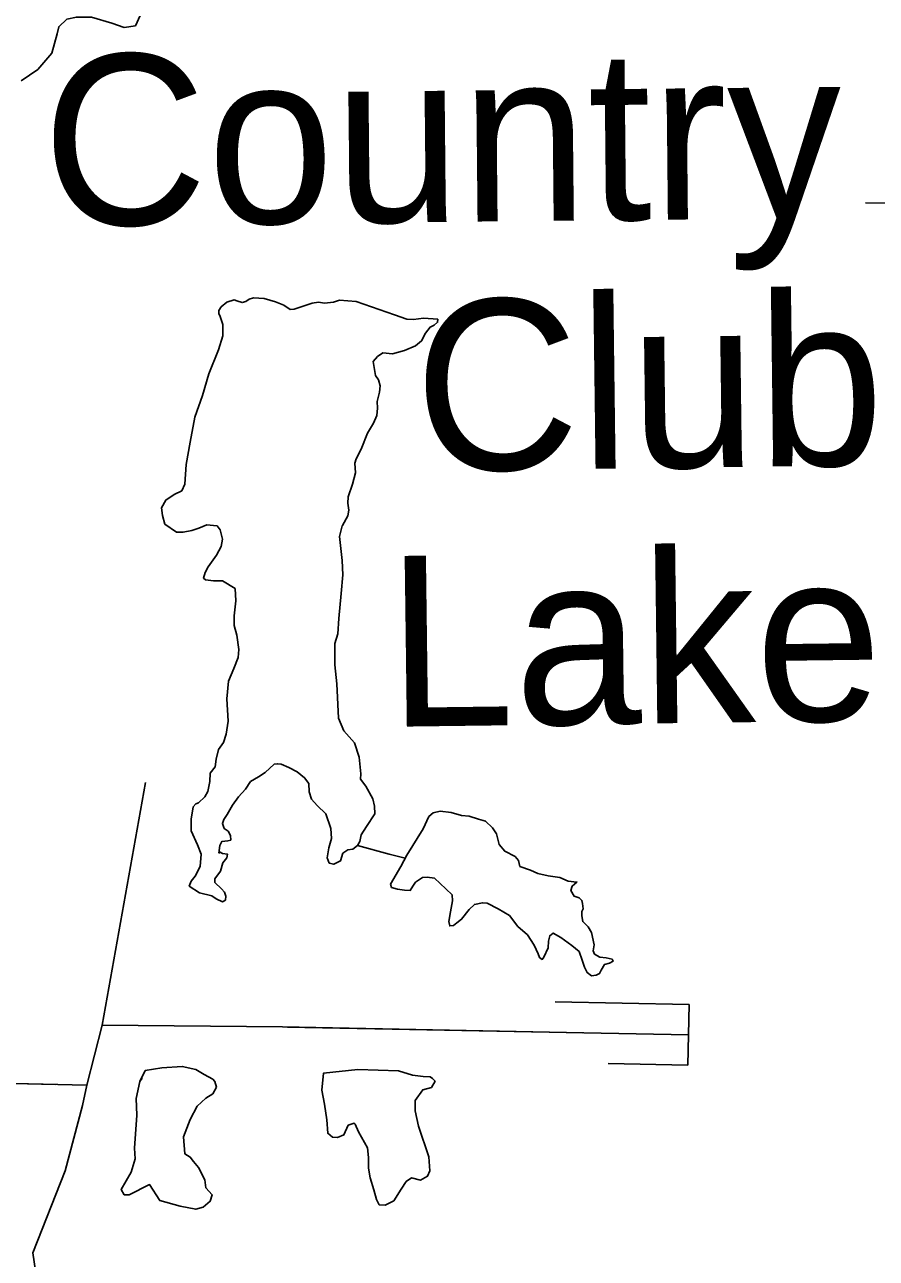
# Model space of a CAD drawing. Extents: x 813775 to 1157140, y 1757555 to 1979907.
# Drawn here: x 981447 to 985663, y 1859663 to 1865768 of the extents above; entities that cross this region are included whole.
import ezdxf

# ---------------------------------------------------------------- set-up
doc = ezdxf.new("R2010")
doc.units = 0
for name, color, linetype in [('Level 31', 7, 'Continuous'), ('Level 32', 7, 'Continuous'), ('Level 35', 7, 'Continuous'), ('Level 5', 7, 'Continuous')]:
    doc.layers.add(name, color=color, linetype=linetype)

msp = doc.modelspace()

# ---------------------------------------------------------------- linework, layer by layer
at = {"layer": 'Level 31'}
for points in [[(982044.5, 1862017.9), (981830.4, 1860817.1)], [(981830.4, 1860817.1), (982044.5, 1862017.9)], [(981830.4, 1860817.1), (981754.8, 1860519.7), (981732.3, 1860419.8), (981647.6, 1860096.5), (981487, 1859690.3), (981500.4, 1859601), (981576.2, 1859458.1), (981955.3, 1858931.4), (982169.4, 1858596.6), (982374.6, 1858364.4), (982570.8, 1858190.3), (982923.2, 1857851)], [(982923.2, 1857851), (982570.8, 1858190.3), (982374.6, 1858364.4), (982169.4, 1858596.6), (981955.3, 1858931.4), (981576.2, 1859458.1), (981500.4, 1859601), (981487, 1859690.3), (981647.6, 1860096.5), (981732.3, 1860419.8), (981754.8, 1860519.7), (981830.4, 1860817.1)], [(982722.5, 1860808.1), (981830.4, 1860817.1)], [(981830.4, 1860817.1), (982722.5, 1860808.1)]]:
    msp.add_lwpolyline(points, dxfattribs=at)
at = {"layer": 'Level 32'}
msp.add_line((984735.4, 1860918.8), (984729.5, 1860618.9), dxfattribs=at)
for points in [[(978742, 1862382.2), (979199.2, 1862359.9), (979716.5, 1862333.1), (980106.8, 1862337.6), (980470.3, 1862339.8), (980617.5, 1862339.8), (980688.9, 1862333.1), (980724.5, 1862315.3), (980753.5, 1862293), (980766.9, 1862263.9), (980769.1, 1862194.7), (980762.5, 1861795.2), (980762.5, 1861380), (980753.5, 1861082.2), (980753.5, 1860711.7), (980764.7, 1860613.5), (980778.1, 1860584.5), (980795.9, 1860564.4), (980882.9, 1860542.1), (981177.2, 1860533.1), (981601, 1860523.3)], [(978742, 1862382.2), (979199.2, 1862359.9), (979716.5, 1862333.1), (980106.8, 1862337.6), (980470.3, 1862339.8), (980617.5, 1862339.8), (980688.9, 1862333.1), (980724.5, 1862315.3), (980753.5, 1862293), (980766.9, 1862263.9), (980769.1, 1862194.7), (980762.5, 1861795.2), (980762.5, 1861380), (980753.5, 1861082.2), (980753.5, 1860711.7), (980764.7, 1860613.5), (980778.1, 1860584.5), (980795.9, 1860564.4), (980882.9, 1860542.1), (981177.2, 1860533.1), (981754.8, 1860519.7)], [(984735.4, 1860918.8), (984072.6, 1860931.8)], [(982722.5, 1860808.1), (984210, 1860779.1)], [(984732.4, 1860768.9), (982747.5, 1860807.5)], [(984729.5, 1860618.9), (984334.8, 1860626.6)]]:
    msp.add_lwpolyline(points, dxfattribs=at)
at = {"layer": 'Level 35'}
for points in [[(981512.3, 1865545), (981580.6, 1865626.8), (981607.1, 1865722.5), (981615.1, 1865757.1), (981654.9, 1865794.3), (981702.7, 1865804.9), (981777.1, 1865804.9), (981878, 1865775.7), (981939.1, 1865754.4), (981994.9, 1865762.4), (982018.8, 1865812.9), (982037.4, 1865876.7), (982061.3, 1865919.2), (982106.4, 1865959.1), (982233.9, 1865964.4), (982380, 1865969.7), (982507.4, 1865988.4), (982666.8, 1865996.3), (982804.9, 1865983)], [(981430, 1865489.1), (981512.3, 1865545)], [(982419.2, 1864371.1), (982447.3, 1864395.1), (982483, 1864405.7), (982497.6, 1864401.8), (982522.8, 1864392.4), (982541.1, 1864397.5), (982557.6, 1864410), (982579.9, 1864416.3), (982633, 1864412.3), (982688.8, 1864396.4), (982729, 1864379), (982761.2, 1864358.4)], [(982761.2, 1864358.4), (982780.4, 1864359.2), (982870.7, 1864389.7), (982901.1, 1864394), (982930.9, 1864389.6), (982974.9, 1864393.7), (983005, 1864404.6), (983087.2, 1864397.2), (983277.8, 1864332), (983339.2, 1864310.9), (983371.6, 1864309.3), (983421.6, 1864314.6), (983491.3, 1864310.4)], [(982266.5, 1863701.2), (982289.1, 1863824.9), (982326.3, 1863932.5), (982358.2, 1864040.2), (982406, 1864158.5), (982427.2, 1864227.6), (982428.5, 1864284.7), (982413.9, 1864323.3), (982408.6, 1864337.9), (982408.6, 1864353.8), (982419.2, 1864371.1)], [(983491.3, 1864310.4), (983490.9, 1864295.4), (983473.6, 1864280.7), (983453.7, 1864271.4), (983431.1, 1864240.9), (983411.2, 1864202.3), (983380.7, 1864178.4), (983326.2, 1864154.5), (983267.8, 1864138.5), (983220, 1864143.8), (983193.4, 1864125.2), (983172.2, 1864100), (983177.5, 1864070.7), (983184.1, 1864032.2), (983198.7, 1864010.9), (983206.7, 1863980.4), (983202.7, 1863948.5), (983192.1, 1863903.3)], [(983192.1, 1863903.3), (983193.3, 1863869.4), (983189.3, 1863833.5), (983173.4, 1863796.3), (983144.2, 1863745.8), (983112.3, 1863667.4), (983087.1, 1863619.5), (983080.4, 1863596.9), (983084.4, 1863549.1), (983069.8, 1863493.2), (983048.5, 1863430.8), (983045.9, 1863400.2), (983051.2, 1863365.7), (983045.9, 1863336.4), (983019.3, 1863288.6), (983018, 1863287.2), (983006, 1863234.1), (983018, 1863115.8), (983022, 1863045.3)], [(982266.5, 1863701.2), (982246.6, 1863590.3), (982240, 1863494.6), (982224, 1863461.3), (982186.9, 1863442.7), (982145.7, 1863414.8), (982124.5, 1863376.3), (982128.4, 1863339.1), (982140.4, 1863296.5), (982198.8, 1863256.7), (982230.7, 1863256.7), (982274.5, 1863264.6), (982309, 1863276.6), (982348.9, 1863292.6), (982382.1, 1863289.9), (982399.3, 1863287.2), (982415.3, 1863267.3), (982425.9, 1863222.1), (982419.2, 1863184.9), (982396.7, 1863142.4), (982355.5, 1863085.2), (982339.6, 1863056), (982331.6, 1863029.4), (982342.2, 1863020.1), (982380.7, 1863014.8), (982425.9, 1863014.8)], [(982425.9, 1863014.8), (982489.5, 1862977.2), (982492.1, 1862916), (982484.2, 1862841.6), (982484.2, 1862795.1), (982497.5, 1862745.9), (982506.8, 1862675.5), (982504.1, 1862635.6), (982482.9, 1862581.1), (982455, 1862518.6), (982448.3, 1862432.2), (982453.6, 1862320.6)], [(983022, 1863045.3), (983014, 1862953.2), (983002.1, 1862828.3), (982996.8, 1862753.9), (982982.1, 1862704.7), (982982.1, 1862599.7), (982991.4, 1862505.3), (983000.7, 1862335.2)], [(982453.6, 1862320.6), (982444.3, 1862256.4), (982431.1, 1862215.2), (982405.8, 1862180.6), (982393.9, 1862132.8), (982389.9, 1862094.3), (982364.7, 1862063.7), (982363.3, 1862022.5), (982354, 1861973.3), (982338.1, 1861946.7), (982307.6, 1861917.5), (982294.3, 1861912.2), (982281, 1861897.5), (982271.7, 1861836.4), (982271.7, 1861777.9), (982302.3, 1861708.8), (982320.8, 1861663.6)], [(983000.7, 1862335.2), (983027.3, 1862272.4), (983079.1, 1862213.9), (983103, 1862142.1), (983111, 1862061), (983109.6, 1862034.4), (983136.2, 1861998.6), (983170.7, 1861936.1), (983178.7, 1861900.2), (983180, 1861861.7), (983138.8, 1861799.2), (983112.3, 1861759.3), (983105.6, 1861724.8), (983093.7, 1861706.2), (983071.1, 1861687.5), (983045.9, 1861684.9), (983022, 1861667.6), (983010, 1861629.1), (982976.8, 1861613.1), (982954.3, 1861618.4), (982943.6, 1861645), (982952.9, 1861694.2), (982966.2, 1861740.7), (982962.2, 1861789.9), (982938.3, 1861863), (982894.5, 1861902.9), (982866.6, 1861934.8), (982854.7, 1861970.6), (982853.3, 1862013.2), (982832.1, 1862041.1), (982796.2, 1862070.3), (982753.7, 1862091.6), (982716.6, 1862107.5), (982698, 1862110.2), (982682, 1862107.5)], [(982682, 1862107.5), (982636.9, 1862066.3), (982603.7, 1862045.1), (982565.2, 1862022.5), (982540, 1861985.3), (982505.4, 1861946.7), (982476.2, 1861905.5), (982449.7, 1861859), (982432.4, 1861835.1), (982425.8, 1861813.8), (982433.7, 1861789.9), (982453.6, 1861776.6), (982465.6, 1861755.3), (982466.9, 1861732.7), (982452.3, 1861728.7), (982423.1, 1861726.1), (982412.5, 1861706.2), (982408.5, 1861667.6)], [(983446.7, 1861850), (983419.7, 1861788.2), (983339.3, 1861657.8), (983308.7, 1861602.3), (983257.5, 1861514.2)], [(983897.8, 1861601.9), (983892, 1861632.1), (983874.7, 1861650.7), (983823, 1861677.3), (983795.1, 1861710.5), (983781.8, 1861763.7), (983763.2, 1861792.9), (983728.7, 1861826.1), (983692.8, 1861836.8), (983646.3, 1861850.1), (983609.2, 1861854.1), (983557.4, 1861868.7), (983502.9, 1861875.3), (983468.4, 1861867.3), (983446.7, 1861850)], [(982320.8, 1861663.6), (982315.5, 1861601.6), (982290.3, 1861553.7), (982271.7, 1861529.8), (982261.1, 1861504.5), (982311.6, 1861471.3), (982372.6, 1861456.7), (982395.2, 1861442.1), (982425.8, 1861427.4), (982440.4, 1861435.4), (982443, 1861455.4), (982436.4, 1861474), (982420.4, 1861491.2), (982388.6, 1861523.1), (982388.6, 1861540.4), (982416.5, 1861579), (982427.1, 1861620.2), (982448.3, 1861644.1), (982451, 1861662.7), (982425.8, 1861666.7), (982415.1, 1861673.3), (982408.5, 1861667.6)], [(983093.7, 1861706.2), (983250.6, 1861662.5)], [(983250.6, 1861662.5), (983330.7, 1861642.3)], [(984266.5, 1861213.7), (984253.2, 1861274.8), (984235.9, 1861302.7), (984209.4, 1861329.3), (984204.1, 1861357.2), (984204.1, 1861379.8), (984212, 1861393.1), (984208, 1861418.4), (984205.4, 1861434.3), (984190.8, 1861446.3), (984166.9, 1861454.3), (984149.6, 1861483.5), (984156.3, 1861504.8), (984180.2, 1861524.7), (984136.3, 1861528.7), (984095.2, 1861547.3), (984038.1, 1861555.3), (983987.6, 1861567.2), (983950.4, 1861583.2), (983897.8, 1861601.9)], [(983789.8, 1861391.8), (983736.6, 1861420.8), (983712.7, 1861422.1), (983672.9, 1861414.1), (983646.3, 1861388.9), (983609.2, 1861341), (983585.3, 1861323.7), (983569.3, 1861310.5), (983550.7, 1861307.8), (983546.7, 1861330.4), (983554.7, 1861376.9), (983564, 1861431.4), (983562.7, 1861462), (983530.8, 1861491.2), (983475, 1861544.4), (983439.2, 1861548.4), (983415.3, 1861547), (983382.1, 1861524.4), (983367.5, 1861504.5), (983355.5, 1861483.2), (983327.6, 1861484.6), (983293.1, 1861489.9), (983262.6, 1861497.9), (983257.5, 1861514.2)], [(983789.8, 1861391.8), (983846.9, 1861358.6), (983888, 1861305.4), (983935.8, 1861262.9), (983969, 1861212.4), (983988.9, 1861169.8), (983995.6, 1861151.2), (984008.9, 1861141.9), (984016.8, 1861153.9), (984038.1, 1861199.1), (984039.4, 1861232.3), (984046, 1861258.9), (984063.3, 1861272.2), (984100.5, 1861250.9), (984154.9, 1861211), (984192.1, 1861181.8)], [(984192.1, 1861181.8), (984206.7, 1861137.9), (984218.7, 1861103.4), (984230.6, 1861076.8), (984253.2, 1861060.8), (984275.8, 1861063.5), (984293, 1861071.5), (984301, 1861088.8), (984316.9, 1861116.7), (984342.2, 1861123.3), (984359.4, 1861132.6), (984354.1, 1861143.2), (984324.9, 1861149.9), (984294.4, 1861152.6), (984267.8, 1861168.5), (984261.2, 1861184.5), (984266.5, 1861213.7)], [(981993.2, 1860155.5), (981974.6, 1860089.1), (981924.2, 1860004), (981940.1, 1859977.4), (981964, 1859977.4), (982064.9, 1860027.9), (982115.4, 1859948.2), (982216.3, 1859921.6), (982293.3, 1859905.7), (982330.5, 1859916.3), (982365, 1859945.5), (982375.7, 1859977.4), (982343.8, 1860012), (982338.5, 1860051.9), (982306.6, 1860113), (982282.7, 1860142.2), (982266.8, 1860163.5), (982240.2, 1860179.4), (982232.2, 1860264.5), (982266.8, 1860349.6), (982301.3, 1860416), (982343.8, 1860455.9), (982378.3, 1860477.2), (982396.9, 1860509.1), (982388.9, 1860538.3), (982378.3, 1860548.9), (982335.8, 1860572.9), (982293.3, 1860596.8), (982226.9, 1860612.7), (982126, 1860604.8), (982043.7, 1860591.5), (982017.1, 1860538.3), (982027.7, 1860554.3)], [(983396.1, 1860316.1), (983380.2, 1860393.2), (983380.2, 1860443.7), (983417.3, 1860496.9), (983459.8, 1860507.5), (983478.4, 1860539.4), (983465.1, 1860552.7), (983454.5, 1860560.7), (983420, 1860563.4), (983366.9, 1860568.7), (983297.8, 1860589.9), (983096, 1860597.9), (982926, 1860579.3), (982918, 1860494.2), (982931.3, 1860425.1), (982941.9, 1860348)], [(982017.1, 1860538.3), (981998.5, 1860453.2), (982001.2, 1860370.8), (981990.6, 1860208.7), (981993.2, 1860155.5)], [(983396.1, 1860316.1), (983446.6, 1860164.6), (983451.9, 1860095.5), (983441.2, 1860068.9), (983406.7, 1860050.3), (983361.6, 1860061), (983335, 1860042.3), (983311.1, 1860005.1), (983273.9, 1859946.6), (983231.4, 1859925.4), (983202.2, 1859928), (983188.9, 1859954.6), (983175.7, 1860002.5), (983157.1, 1860061), (983149.1, 1860108.8), (983149.1, 1860162), (983143.8, 1860209.8), (983098.6, 1860289.6), (983082.7, 1860326.8), (983077.4, 1860332.1), (983048.2, 1860321.5), (983026.9, 1860273.6), (982995.1, 1860260.3), (982971.2, 1860263), (982947.3, 1860281.6), (982941.9, 1860348)]]:
    msp.add_lwpolyline(points, dxfattribs=at)
at = {"layer": 'Level 5'}
msp.add_lwpolyline([(985609.1, 1864886.5), (985839, 1864885.1)], dxfattribs=at)

# ---------------------------------------------------------------- texts
at = {"layer": 'Level 35'}
for s, rotation, p in [('Country', 0.56212, (981538, 1864772.3)), ('Club', 0.73507, (983380.8, 1863558.6)), ('Lake', 0.73507, (983245.9, 1862293))]:
    msp.add_text(s, height=844.8, rotation=rotation, dxfattribs=at).set_placement(p)

doc.saveas('drawing.dxf')
